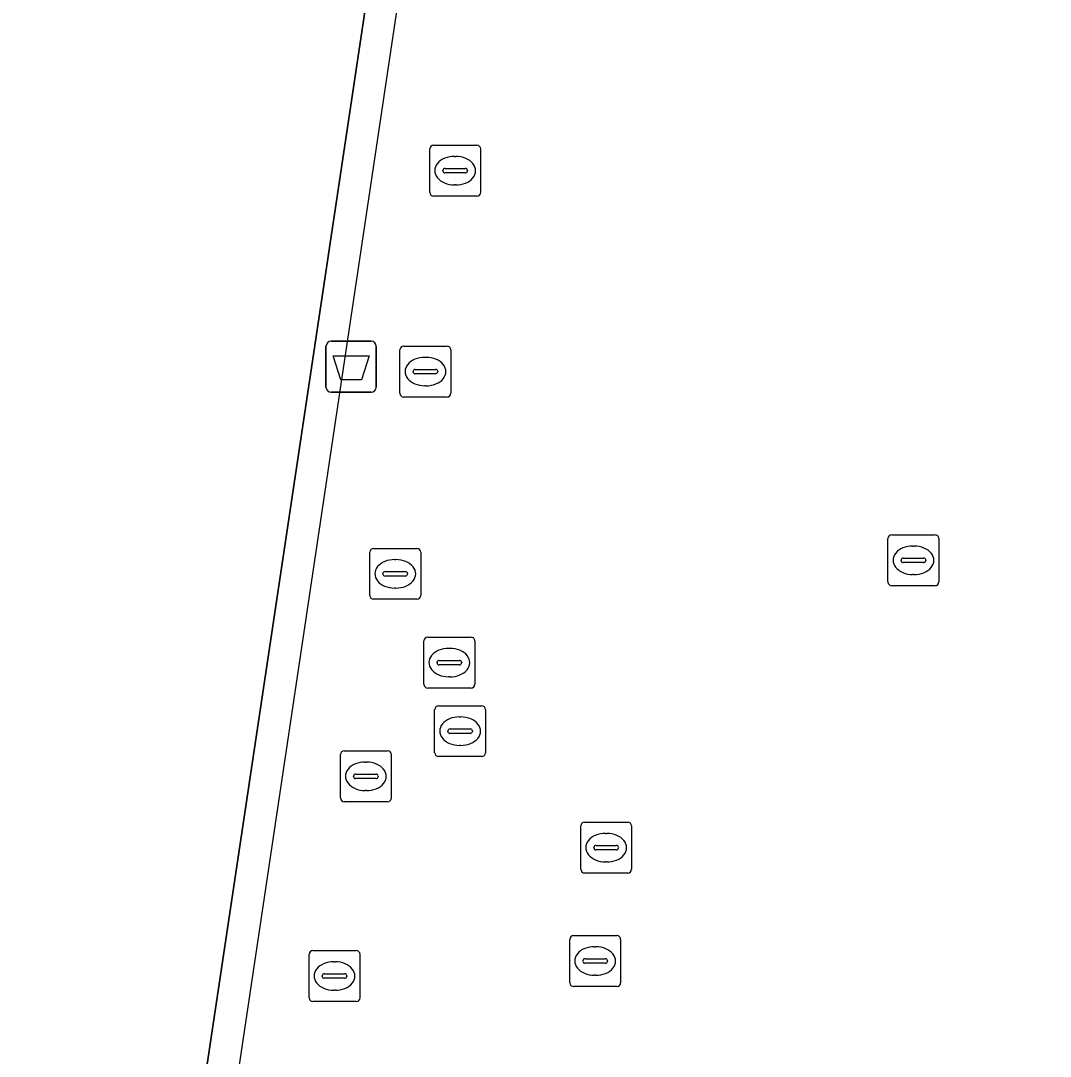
# Model space of a CAD drawing. Extents: x 164148 to 165261, y 382513 to 383432.
# Drawn here: x 164889.35 to 164909.59, y 382746.5 to 382766.85 of the extents above; entities that cross this region are included whole.
import ezdxf

# ---------------------------------------------------------------- set-up
doc = ezdxf.new("R2010")
doc.units = 0
for name, color, linetype in [('IMGEO_Afvalbak', 7, 'Continuous'), ('IMGEO_Hek', 7, 'Continuous'), ('IMGEO_Kolk', 7, 'Continuous'), ('IMGEO_Rioolput', 7, 'Continuous'), ('IMGEO_Terreindeel_open', 7, 'Continuous'), ('IMGEO_Voetpad_open', 7, 'Continuous')]:
    doc.layers.add(name, color=color, linetype=linetype)

msp = doc.modelspace()

# ---------------------------------------------------------------- linework, layer by layer
at = {"layer": 'IMGEO_Afvalbak'}
for p, q in [((164895.447, 382760.552), (164896.237, 382760.552)), ((164896.237, 382760.552), (164895.447, 382760.552)), ((164895.347, 382759.652), (164895.347, 382760.452)), ((164895.347, 382760.452), (164895.347, 382759.652)), ((164896.337, 382760.452), (164896.337, 382759.652)), ((164896.337, 382759.652), (164896.337, 382760.452)), ((164896.237, 382759.552), (164895.447, 382759.552)), ((164895.447, 382759.552), (164896.237, 382759.552))]:
    msp.add_line(p, q, dxfattribs=at)
msp.add_lwpolyline([(164895.49, 382760.266), (164896.194, 382760.266), (164896.045, 382759.796), (164895.639, 382759.796), (164895.49, 382760.266)], dxfattribs=at)
for centre, start, end in [((164895.447, 382760.452), 90, 180), ((164895.447, 382760.452), 90, 180), ((164896.237, 382760.452), 0, 90), ((164896.237, 382760.452), 360, 90), ((164895.447, 382759.652), 180, 270), ((164895.447, 382759.652), 180, 270), ((164896.237, 382759.652), 270, 0), ((164896.237, 382759.652), 270, 0)]:
    msp.add_arc(centre, 0.1, start, end, dxfattribs=at)
at = {"layer": 'IMGEO_Hek'}
msp.add_lwpolyline([(164899.183, 382783.446), (164888.424, 382711.456), (164849.165, 382717.337)], dxfattribs=at)
at = {"layer": 'IMGEO_Kolk'}
for p, q in [((164897.462, 382764.404), (164898.314, 382764.404)), ((164897.387, 382763.478), (164897.387, 382764.33)), ((164897.875, 382764.184), (164897.9, 382764.184)), ((164898.388, 382764.33), (164898.388, 382763.478)), ((164897.689, 382763.947), (164898.087, 382763.947)), ((164897.646, 382763.898), (164897.646, 382763.91)), ((164898.084, 382763.861), (164897.686, 382763.861)), ((164898.13, 382763.91), (164898.13, 382763.898)), ((164897.898, 382763.624), (164897.873, 382763.624)), ((164898.314, 382763.404), (164897.462, 382763.404)), ((164896.802, 382759.53), (164896.802, 382760.382)), ((164896.877, 382760.456), (164897.729, 382760.456)), ((164897.803, 382760.382), (164897.803, 382759.53)), ((164897.29, 382760.236), (164897.315, 382760.236)), ((164897.061, 382759.95), (164897.061, 382759.962)), ((164897.499, 382759.913), (164897.101, 382759.913)), ((164897.104, 382759.999), (164897.502, 382759.999)), ((164897.545, 382759.962), (164897.545, 382759.95)), ((164897.313, 382759.676), (164897.288, 382759.676)), ((164897.729, 382759.456), (164896.877, 382759.456)), ((164906.395, 382755.821), (164906.395, 382756.673)), ((164906.47, 382756.747), (164907.322, 382756.747)), ((164907.396, 382756.673), (164907.396, 382755.821)), ((164896.284, 382756.481), (164897.136, 382756.481)), ((164906.883, 382756.527), (164906.908, 382756.527)), ((164896.209, 382755.555), (164896.209, 382756.407)), ((164896.697, 382756.261), (164896.722, 382756.261)), ((164897.21, 382756.407), (164897.21, 382755.555)), ((164906.654, 382756.241), (164906.654, 382756.253)), ((164906.697, 382756.29), (164907.095, 382756.29)), ((164907.138, 382756.253), (164907.138, 382756.241)), ((164896.511, 382756.024), (164896.909, 382756.024)), ((164907.092, 382756.204), (164906.694, 382756.204)), ((164896.468, 382755.975), (164896.468, 382755.987)), ((164896.906, 382755.938), (164896.508, 382755.938)), ((164896.952, 382755.987), (164896.952, 382755.975)), ((164906.906, 382755.967), (164906.881, 382755.967)), ((164896.72, 382755.701), (164896.695, 382755.701)), ((164907.322, 382755.747), (164906.47, 382755.747)), ((164897.136, 382755.481), (164896.284, 382755.481)), ((164895.631, 382751.576), (164895.631, 382752.428)), ((164895.706, 382752.502), (164896.558, 382752.502)), ((164896.632, 382752.428), (164896.632, 382751.576)), ((164896.119, 382752.282), (164896.144, 382752.282)), ((164895.89, 382751.996), (164895.89, 382752.008)), ((164896.328, 382751.959), (164895.93, 382751.959)), ((164895.933, 382752.045), (164896.331, 382752.045)), ((164896.374, 382752.008), (164896.374, 382751.996)), ((164896.142, 382751.722), (164896.117, 382751.722)), ((164896.558, 382751.502), (164895.706, 382751.502)), ((164895.015, 382747.651), (164895.015, 382748.503)), ((164895.09, 382748.577), (164895.942, 382748.577)), ((164896.016, 382748.503), (164896.016, 382747.651)), ((164895.503, 382748.357), (164895.528, 382748.357)), ((164895.274, 382748.071), (164895.274, 382748.083)), ((164895.317, 382748.12), (164895.715, 382748.12)), ((164895.758, 382748.083), (164895.758, 382748.071)), ((164895.712, 382748.034), (164895.314, 382748.034)), ((164895.526, 382747.797), (164895.501, 382747.797)), ((164895.942, 382747.577), (164895.09, 382747.577))]:
    msp.add_line(p, q, dxfattribs=at)
for points in [[(164897.462, 382764.404), (164898.314, 382764.404)], [(164897.387, 382763.478), (164897.387, 382764.33)], [(164898.388, 382764.33), (164898.388, 382763.478)], [(164898.314, 382763.404), (164897.462, 382763.404)], [(164896.802, 382759.53), (164896.802, 382760.382)], [(164896.877, 382760.456), (164897.729, 382760.456)], [(164897.803, 382760.382), (164897.803, 382759.53)], [(164897.729, 382759.456), (164896.877, 382759.456)], [(164906.395, 382755.821), (164906.395, 382756.673)], [(164906.47, 382756.747), (164907.322, 382756.747)], [(164907.396, 382756.673), (164907.396, 382755.821)], [(164896.284, 382756.481), (164897.136, 382756.481)], [(164896.209, 382755.555), (164896.209, 382756.407)], [(164897.21, 382756.407), (164897.21, 382755.555)], [(164907.322, 382755.747), (164906.47, 382755.747)], [(164897.136, 382755.481), (164896.284, 382755.481)], [(164895.631, 382751.576), (164895.631, 382752.428)], [(164895.706, 382752.502), (164896.558, 382752.502)], [(164896.632, 382752.428), (164896.632, 382751.576)], [(164896.558, 382751.502), (164895.706, 382751.502)], [(164895.015, 382747.651), (164895.015, 382748.503)], [(164895.09, 382748.577), (164895.942, 382748.577)], [(164896.016, 382748.503), (164896.016, 382747.651)], [(164895.942, 382747.577), (164895.09, 382747.577)]]:
    msp.add_lwpolyline(points, dxfattribs=at)
for centre, radius, start, end in [((164897.464, 382764.328), 0.0765, 91.552, 178.448), ((164897.464, 382764.328), 0.0765, 91.552, 178.448), ((164898.312, 382764.328), 0.0765, 1.552, 88.448), ((164898.312, 382764.328), 0.0765, 1.552, 88.448), ((164897.686, 382763.907), 0.0403, 85.8775, 175.7526), ((164898.091, 382763.909), 0.0386, 1.7309, 96.639), ((164897.683, 382763.897), 0.0366, 178.938, 274.7102), ((164898.087, 382763.904), 0.043, 264.8664, 352.4533), ((164897.464, 382763.48), 0.0765, 181.552, 268.448), ((164897.464, 382763.48), 0.0765, 181.552, 268.448), ((164898.312, 382763.48), 0.0765, 271.552, 358.448), ((164898.312, 382763.48), 0.0765, 271.552, 358.448), ((164896.879, 382760.38), 0.0765, 91.552, 178.448), ((164896.879, 382760.38), 0.0765, 91.552, 178.448), ((164897.727, 382760.38), 0.0765, 1.552, 88.448), ((164897.727, 382760.38), 0.0765, 1.552, 88.448), ((164897.101, 382759.959), 0.0403, 85.8775, 175.7526), ((164897.098, 382759.949), 0.0366, 178.938, 274.7102), ((164897.502, 382759.956), 0.043, 264.8664, 352.4533), ((164897.506, 382759.961), 0.0386, 1.7309, 96.639), ((164896.879, 382759.532), 0.0765, 181.552, 268.448), ((164896.879, 382759.532), 0.0765, 181.552, 268.448), ((164897.727, 382759.532), 0.0765, 271.552, 358.448), ((164897.727, 382759.532), 0.0765, 271.552, 358.448), ((164906.472, 382756.671), 0.0765, 91.552, 178.448), ((164906.472, 382756.671), 0.0765, 91.552, 178.448), ((164907.32, 382756.671), 0.0765, 1.552, 88.448), ((164907.32, 382756.671), 0.0765, 1.552, 88.448), ((164896.286, 382756.405), 0.0765, 91.552, 178.448), ((164896.286, 382756.405), 0.0765, 91.552, 178.448), ((164897.134, 382756.405), 0.0765, 1.552, 88.448), ((164897.134, 382756.405), 0.0765, 1.552, 88.448), ((164906.694, 382756.25), 0.0403, 85.8775, 175.7526), ((164906.691, 382756.24), 0.0366, 178.938, 274.7102), ((164907.095, 382756.247), 0.043, 264.8664, 352.4533), ((164907.099, 382756.252), 0.0386, 1.7309, 96.639), ((164896.508, 382755.984), 0.0403, 85.8775, 175.7526), ((164896.913, 382755.986), 0.0386, 1.7309, 96.639), ((164896.505, 382755.974), 0.0366, 178.938, 274.7102), ((164896.909, 382755.981), 0.043, 264.8664, 352.4533), ((164906.472, 382755.823), 0.0765, 181.552, 268.448), ((164906.472, 382755.823), 0.0765, 181.552, 268.448), ((164907.32, 382755.823), 0.0765, 271.552, 358.448), ((164907.32, 382755.823), 0.0765, 271.552, 358.448), ((164896.286, 382755.557), 0.0765, 181.552, 268.448), ((164896.286, 382755.557), 0.0765, 181.552, 268.448), ((164897.134, 382755.557), 0.0765, 271.552, 358.448), ((164897.134, 382755.557), 0.0765, 271.552, 358.448), ((164895.708, 382752.426), 0.0765, 91.552, 178.448), ((164895.708, 382752.426), 0.0765, 91.552, 178.448), ((164896.556, 382752.426), 0.0765, 1.552, 88.448), ((164896.556, 382752.426), 0.0765, 1.552, 88.448), ((164895.93, 382752.005), 0.0403, 85.8775, 175.7526), ((164895.927, 382751.995), 0.0366, 178.938, 274.7102), ((164896.331, 382752.002), 0.043, 264.8664, 352.4533), ((164896.335, 382752.007), 0.0386, 1.7309, 96.639), ((164895.708, 382751.578), 0.0765, 181.552, 268.448), ((164895.708, 382751.578), 0.0765, 181.552, 268.448), ((164896.556, 382751.578), 0.0765, 271.552, 358.448), ((164896.556, 382751.578), 0.0765, 271.552, 358.448), ((164895.092, 382748.501), 0.0765, 91.552, 178.448), ((164895.092, 382748.501), 0.0765, 91.552, 178.448), ((164895.94, 382748.501), 0.0765, 1.552, 88.448), ((164895.94, 382748.501), 0.0765, 1.552, 88.448), ((164895.314, 382748.08), 0.0403, 85.8775, 175.7526), ((164895.719, 382748.082), 0.0386, 1.7309, 96.639), ((164895.311, 382748.07), 0.0366, 178.938, 274.7102), ((164895.715, 382748.077), 0.043, 264.8664, 352.4533), ((164895.092, 382747.653), 0.0765, 181.552, 268.448), ((164895.092, 382747.653), 0.0765, 181.552, 268.448), ((164895.94, 382747.653), 0.0765, 271.552, 358.448), ((164895.94, 382747.653), 0.0765, 271.552, 358.448)]:
    msp.add_arc(centre, radius, start, end, dxfattribs=at)
for centre, major_axis, ratio, start_param, end_param in [((164897.874, 382763.904), (-0.387, 0.002), 0.722429, 4.712389, 7.853982), ((164897.899, 382763.904), (-0.39, 0.002), 0.717154, 1.570796, 4.712389), ((164897.289, 382759.956), (-0.387, 0.002), 0.722429, 4.712389, 7.853982), ((164897.314, 382759.956), (-0.39, 0.002), 0.717154, 1.570796, 4.712389), ((164906.882, 382756.247), (-0.387, 0.002), 0.722429, 4.712389, 7.853982), ((164906.907, 382756.247), (-0.39, 0.002), 0.717154, 1.570796, 4.712389), ((164896.696, 382755.981), (-0.387, 0.002), 0.722429, 4.712389, 7.853982), ((164896.721, 382755.981), (-0.39, 0.002), 0.717154, 1.570796, 4.712389), ((164896.118, 382752.002), (-0.387, 0.002), 0.722429, 4.712389, 7.853982), ((164896.143, 382752.002), (-0.39, 0.002), 0.717154, 1.570796, 4.712389), ((164895.502, 382748.077), (-0.387, 0.002), 0.722429, 4.712389, 7.853982), ((164895.527, 382748.077), (-0.39, 0.002), 0.717154, 1.570796, 4.712389)]:
    msp.add_ellipse(centre, major_axis=major_axis, ratio=ratio, start_param=start_param, end_param=end_param, dxfattribs=at)
at = {"layer": 'IMGEO_Rioolput'}
for p, q in [((164897.272, 382753.811), (164897.272, 382754.663)), ((164897.347, 382754.737), (164898.199, 382754.737)), ((164898.273, 382754.663), (164898.273, 382753.811)), ((164897.76, 382754.517), (164897.785, 382754.517)), ((164897.531, 382754.231), (164897.531, 382754.243)), ((164897.969, 382754.194), (164897.571, 382754.194)), ((164897.574, 382754.28), (164897.972, 382754.28)), ((164898.015, 382754.243), (164898.015, 382754.231)), ((164897.783, 382753.957), (164897.758, 382753.957)), ((164898.199, 382753.737), (164897.347, 382753.737)), ((164897.559, 382753.389), (164898.411, 382753.389)), ((164897.484, 382752.463), (164897.484, 382753.315)), ((164897.972, 382753.169), (164897.997, 382753.169)), ((164898.485, 382753.315), (164898.485, 382752.463)), ((164897.743, 382752.883), (164897.743, 382752.895)), ((164898.181, 382752.846), (164897.783, 382752.846)), ((164897.786, 382752.932), (164898.184, 382752.932)), ((164898.227, 382752.895), (164898.227, 382752.883)), ((164897.995, 382752.609), (164897.97, 382752.609)), ((164898.411, 382752.389), (164897.559, 382752.389)), ((164900.355, 382750.174), (164900.355, 382751.026)), ((164900.43, 382751.1), (164901.282, 382751.1)), ((164901.356, 382751.026), (164901.356, 382750.174)), ((164900.843, 382750.88), (164900.868, 382750.88)), ((164900.614, 382750.594), (164900.614, 382750.606)), ((164901.052, 382750.557), (164900.654, 382750.557)), ((164900.657, 382750.643), (164901.055, 382750.643)), ((164901.098, 382750.606), (164901.098, 382750.594)), ((164900.866, 382750.32), (164900.841, 382750.32)), ((164901.282, 382750.1), (164900.43, 382750.1)), ((164900.139, 382747.946), (164900.139, 382748.798)), ((164900.214, 382748.872), (164901.066, 382748.872)), ((164901.14, 382748.798), (164901.14, 382747.946)), ((164900.627, 382748.652), (164900.652, 382748.652)), ((164900.398, 382748.366), (164900.398, 382748.378)), ((164900.836, 382748.329), (164900.438, 382748.329)), ((164900.441, 382748.415), (164900.839, 382748.415)), ((164900.882, 382748.378), (164900.882, 382748.366)), ((164900.65, 382748.092), (164900.625, 382748.092)), ((164901.066, 382747.872), (164900.214, 382747.872))]:
    msp.add_line(p, q, dxfattribs=at)
for points in [[(164897.272, 382753.811), (164897.272, 382754.663)], [(164897.347, 382754.737), (164898.199, 382754.737)], [(164898.273, 382754.663), (164898.273, 382753.811)], [(164898.199, 382753.737), (164897.347, 382753.737)], [(164897.559, 382753.389), (164898.411, 382753.389)], [(164897.484, 382752.463), (164897.484, 382753.315)], [(164898.485, 382753.315), (164898.485, 382752.463)], [(164898.411, 382752.389), (164897.559, 382752.389)], [(164900.355, 382750.174), (164900.355, 382751.026)], [(164900.43, 382751.1), (164901.282, 382751.1)], [(164901.356, 382751.026), (164901.356, 382750.174)], [(164901.282, 382750.1), (164900.43, 382750.1)], [(164900.139, 382747.946), (164900.139, 382748.798)], [(164900.214, 382748.872), (164901.066, 382748.872)], [(164901.14, 382748.798), (164901.14, 382747.946)], [(164901.066, 382747.872), (164900.214, 382747.872)]]:
    msp.add_lwpolyline(points, dxfattribs=at)
for centre, radius, start, end in [((164897.349, 382754.661), 0.0765, 91.552, 178.448), ((164897.349, 382754.661), 0.0765, 91.552, 178.448), ((164898.197, 382754.661), 0.0765, 1.552, 88.448), ((164898.197, 382754.661), 0.0765, 1.552, 88.448), ((164897.571, 382754.24), 0.0403, 85.8775, 175.7526), ((164897.568, 382754.23), 0.0366, 178.938, 274.7102), ((164897.972, 382754.237), 0.043, 264.8664, 352.4533), ((164897.976, 382754.242), 0.0386, 1.7309, 96.639), ((164897.349, 382753.813), 0.0765, 181.552, 268.448), ((164897.349, 382753.813), 0.0765, 181.552, 268.448), ((164898.197, 382753.813), 0.0765, 271.552, 358.448), ((164898.197, 382753.813), 0.0765, 271.552, 358.448), ((164897.561, 382753.313), 0.0765, 91.552, 178.448), ((164897.561, 382753.313), 0.0765, 91.552, 178.448), ((164898.409, 382753.313), 0.0765, 1.552, 88.448), ((164898.409, 382753.313), 0.0765, 1.552, 88.448), ((164897.783, 382752.892), 0.0403, 85.8775, 175.7526), ((164897.78, 382752.882), 0.0366, 178.938, 274.7102), ((164898.184, 382752.889), 0.043, 264.8664, 352.4533), ((164898.188, 382752.894), 0.0386, 1.7309, 96.639), ((164897.561, 382752.465), 0.0765, 181.552, 268.448), ((164897.561, 382752.465), 0.0765, 181.552, 268.448), ((164898.409, 382752.465), 0.0765, 271.552, 358.448), ((164898.409, 382752.465), 0.0765, 271.552, 358.448), ((164900.432, 382751.024), 0.0765, 91.552, 178.448), ((164900.432, 382751.024), 0.0765, 91.552, 178.448), ((164901.28, 382751.024), 0.0765, 1.552, 88.448), ((164901.28, 382751.024), 0.0765, 1.552, 88.448), ((164900.654, 382750.603), 0.0403, 85.8775, 175.7526), ((164900.651, 382750.593), 0.0366, 178.938, 274.7102), ((164901.055, 382750.6), 0.043, 264.8664, 352.4533), ((164901.059, 382750.605), 0.0386, 1.7309, 96.639), ((164900.432, 382750.176), 0.0765, 181.552, 268.448), ((164900.432, 382750.176), 0.0765, 181.552, 268.448), ((164901.28, 382750.176), 0.0765, 271.552, 358.448), ((164901.28, 382750.176), 0.0765, 271.552, 358.448), ((164900.216, 382748.796), 0.0765, 91.552, 178.448), ((164900.216, 382748.796), 0.0765, 91.552, 178.448), ((164901.064, 382748.796), 0.0765, 1.552, 88.448), ((164901.064, 382748.796), 0.0765, 1.552, 88.448), ((164900.438, 382748.375), 0.0403, 85.8775, 175.7526), ((164900.435, 382748.365), 0.0366, 178.938, 274.7102), ((164900.839, 382748.372), 0.043, 264.8664, 352.4533), ((164900.843, 382748.377), 0.0386, 1.7309, 96.639), ((164900.216, 382747.948), 0.0765, 181.552, 268.448), ((164900.216, 382747.948), 0.0765, 181.552, 268.448), ((164901.064, 382747.948), 0.0765, 271.552, 358.448), ((164901.064, 382747.948), 0.0765, 271.552, 358.448)]:
    msp.add_arc(centre, radius, start, end, dxfattribs=at)
for centre, major_axis, ratio, start_param, end_param in [((164897.759, 382754.237), (-0.387, 0.002), 0.722429, 4.712389, 7.853982), ((164897.784, 382754.237), (-0.39, 0.002), 0.717154, 1.570796, 4.712389), ((164897.971, 382752.889), (-0.387, 0.002), 0.722429, 4.712389, 7.853982), ((164897.996, 382752.889), (-0.39, 0.002), 0.717154, 1.570796, 4.712389), ((164900.842, 382750.6), (-0.387, 0.002), 0.722429, 4.712389, 7.853982), ((164900.867, 382750.6), (-0.39, 0.002), 0.717154, 1.570796, 4.712389), ((164900.626, 382748.372), (-0.387, 0.002), 0.722429, 4.712389, 7.853982), ((164900.651, 382748.372), (-0.39, 0.002), 0.717154, 1.570796, 4.712389)]:
    msp.add_ellipse(centre, major_axis=major_axis, ratio=ratio, start_param=start_param, end_param=end_param, dxfattribs=at)
at = {"layer": 'IMGEO_Terreindeel_open'}
msp.add_lwpolyline([(164898.494, 382782.948), (164793.08, 382798.898), (164792.304, 382793.992), (164789.327, 382794.458), (164779.993, 382732.075), (164779.448, 382728.436), (164887.884, 382712.15)], close=True, dxfattribs=at)
at = {"layer": 'IMGEO_Voetpad_open'}
msp.add_lwpolyline([(164916.634, 382744.841), (164917.785, 382752.413), (164917.921, 382753.31), (164919.859, 382766.219), (164946.065, 382762.373), (164946.117, 382762.666), (164914.504, 382767.418), (164906.053, 382768.689), (164902.468, 382769.193), (164902.133, 382769.244), (164904.223, 382783.071), (164898.641, 382783.916), (164898.494, 382782.948), (164887.884, 382712.15), (164887.926, 382708.278), (164877.184, 382636.451), (164879.625, 382636.086), (164885.567, 382635.198), (164899.875, 382633.059)], close=True, dxfattribs=at)

doc.saveas('drawing.dxf')
